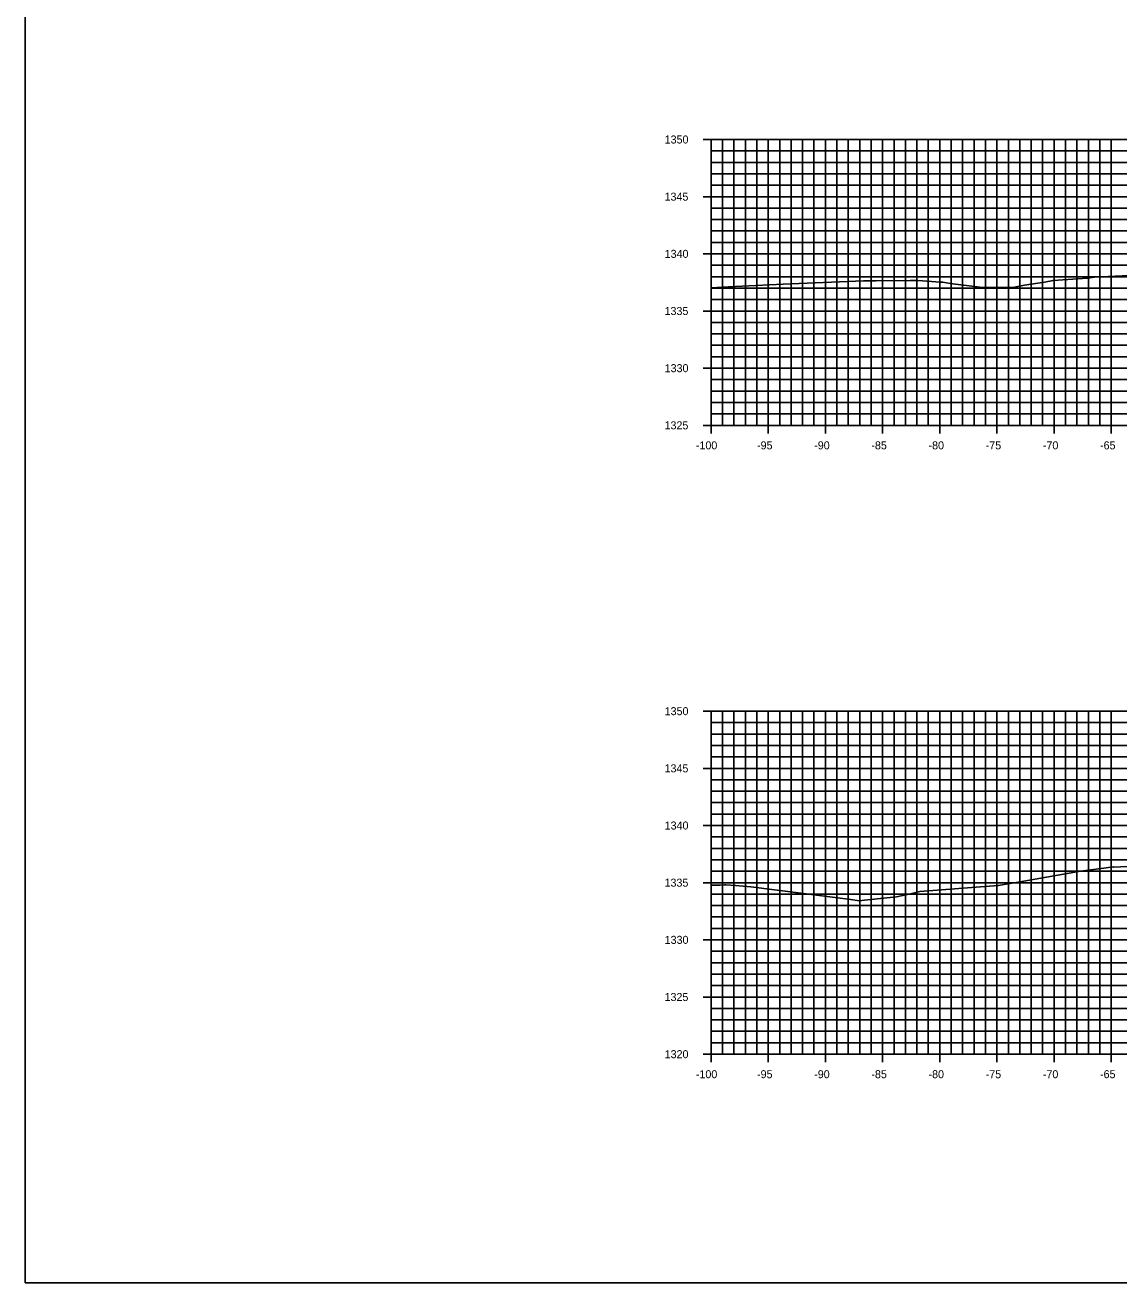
# Model space of a CAD drawing. Extents: x 674939 to 678919, y 750652 to 765176.
# Drawn here: x 678578.5 to 678674.2, y 752072.6 to 752182.6 of the extents above; entities that cross this region are included whole.
import ezdxf

# ---------------------------------------------------------------- set-up
doc = ezdxf.new("R2010")
doc.units = 0
for name, color, linetype in [('R_Axis', 7, 'Continuous'), ('R_Axis Annot', 7, 'Continuous'), ('R_Exist Surface', 7, 'Continuous'), ('R_Grid', 7, 'Continuous'), ('R_No Plot', 7, 'Continuous')]:
    doc.layers.add(name, color=color, linetype=linetype)

msp = doc.modelspace()

# ---------------------------------------------------------------- linework, layer by layer
at = {"layer": 'R_Axis'}
for p, q in [((678637.83, 752172.55), (678639.23, 752172.55)), ((678638.53, 752147.55), (678638.53, 752172.55)), ((678638.53, 752171.55), (678638.88, 752171.55)), ((678638.53, 752170.55), (678638.88, 752170.55)), ((678638.53, 752169.55), (678638.88, 752169.55)), ((678638.53, 752168.55), (678638.88, 752168.55)), ((678637.83, 752167.55), (678639.23, 752167.55)), ((678638.53, 752166.55), (678638.88, 752166.55)), ((678638.53, 752165.55), (678638.88, 752165.55)), ((678638.53, 752164.55), (678638.88, 752164.55)), ((678638.53, 752163.55), (678638.88, 752163.55)), ((678637.83, 752162.55), (678639.23, 752162.55)), ((678638.53, 752161.55), (678638.88, 752161.55)), ((678638.53, 752160.55), (678638.88, 752160.55)), ((678638.53, 752159.55), (678638.88, 752159.55)), ((678638.53, 752158.55), (678638.88, 752158.55)), ((678637.83, 752157.55), (678639.23, 752157.55)), ((678638.53, 752156.55), (678638.88, 752156.55)), ((678638.53, 752155.55), (678638.88, 752155.55)), ((678638.53, 752154.55), (678638.88, 752154.55)), ((678637.83, 752152.55), (678639.23, 752152.55)), ((678638.53, 752153.55), (678638.88, 752153.55)), ((678638.53, 752151.55), (678638.88, 752151.55)), ((678638.53, 752150.55), (678638.88, 752150.55)), ((678638.53, 752149.55), (678638.88, 752149.55)), ((678638.53, 752148.55), (678638.88, 752148.55)), ((678638.53, 752146.85), (678638.53, 752148.25)), ((678643.53, 752146.85), (678643.53, 752148.25)), ((678648.53, 752146.85), (678648.53, 752148.25)), ((678653.53, 752146.85), (678653.53, 752148.25)), ((678658.53, 752146.85), (678658.53, 752148.25)), ((678663.53, 752146.85), (678663.53, 752148.25)), ((678668.53, 752146.85), (678668.53, 752148.25)), ((678673.53, 752146.85), (678673.53, 752148.25)), ((678637.83, 752147.55), (678639.23, 752147.55)), ((678638.53, 752147.55), (678838.53, 752147.55)), ((678637.83, 752122.55), (678639.23, 752122.55)), ((678638.53, 752092.55), (678638.53, 752122.55)), ((678638.53, 752121.55), (678638.88, 752121.55)), ((678638.53, 752120.55), (678638.88, 752120.55)), ((678638.53, 752119.55), (678638.88, 752119.55)), ((678638.53, 752118.55), (678638.88, 752118.55)), ((678637.83, 752117.55), (678639.23, 752117.55)), ((678638.53, 752116.55), (678638.88, 752116.55)), ((678638.53, 752115.55), (678638.88, 752115.55)), ((678638.53, 752114.55), (678638.88, 752114.55)), ((678638.53, 752113.55), (678638.88, 752113.55)), ((678637.83, 752112.55), (678639.23, 752112.55)), ((678638.53, 752111.55), (678638.88, 752111.55)), ((678638.53, 752110.55), (678638.88, 752110.55)), ((678638.53, 752109.55), (678638.88, 752109.55)), ((678638.53, 752108.55), (678638.88, 752108.55)), ((678637.83, 752107.55), (678639.23, 752107.55)), ((678638.53, 752106.55), (678638.88, 752106.55)), ((678638.53, 752105.55), (678638.88, 752105.55)), ((678638.53, 752104.55), (678638.88, 752104.55)), ((678638.53, 752103.55), (678638.88, 752103.55)), ((678637.83, 752102.55), (678639.23, 752102.55)), ((678638.53, 752101.55), (678638.88, 752101.55)), ((678638.53, 752100.55), (678638.88, 752100.55)), ((678638.53, 752099.55), (678638.88, 752099.55)), ((678637.83, 752097.55), (678639.23, 752097.55)), ((678638.53, 752098.55), (678638.88, 752098.55)), ((678638.53, 752096.55), (678638.88, 752096.55)), ((678638.53, 752095.55), (678638.88, 752095.55)), ((678638.53, 752094.55), (678638.88, 752094.55)), ((678638.53, 752093.55), (678638.88, 752093.55)), ((678638.53, 752091.85), (678638.53, 752093.25)), ((678643.53, 752091.85), (678643.53, 752093.25)), ((678648.53, 752091.85), (678648.53, 752093.25)), ((678653.53, 752091.85), (678653.53, 752093.25)), ((678658.53, 752091.85), (678658.53, 752093.25)), ((678663.53, 752091.85), (678663.53, 752093.25)), ((678668.53, 752091.85), (678668.53, 752093.25)), ((678673.53, 752091.85), (678673.53, 752093.25)), ((678637.83, 752092.55), (678639.23, 752092.55)), ((678638.53, 752092.55), (678838.53, 752092.55))]:
    msp.add_line(p, q, dxfattribs=at)
at = {"layer": 'R_Exist Surface'}
for points in [[(678638.53, 752159.58), (678640.06, 752159.66), (678644.84, 752159.89), (678651.86, 752160.19), (678651.96, 752160.19), (678651.97, 752160.19), (678652.05, 752160.19), (678652.98, 752160.2), (678655.93, 752160.21), (678656.18, 752160.21), (678656.62, 752160.23), (678658.6, 752160.07), (678658.8, 752160.06), (678659.44, 752159.97), (678662.03, 752159.63), (678664.27, 752159.62), (678664.92, 752159.62), (678665.95, 752159.82), (678667.68, 752160.07), (678668.45, 752160.22), (678671.44, 752160.43), (678672.27, 752160.54), (678672.38, 752160.53), (678673.27, 752160.57), (678678.1, 752160.81)], [(678638.53, 752107.33), (678639.32, 752107.34), (678639.69, 752107.35), (678639.81, 752107.35), (678640.66, 752107.3), (678642.02, 752107.2), (678650.76, 752106.07), (678651.48, 752105.97), (678651.94, 752106.02), (678654.75, 752106.32), (678655.97, 752106.58), (678656.78, 752106.77), (678661.72, 752107.15), (678663.65, 752107.3), (678665.39, 752107.6), (678670.85, 752108.56), (678672.88, 752108.83), (678673.66, 752108.93), (678673.76, 752108.9), (678675.54, 752108.98)]]:
    msp.add_lwpolyline(points, dxfattribs=at)
at = {"layer": 'R_Grid'}
for p, q in [((678638.53, 752172.55), (678838.53, 752172.55)), ((678638.53, 752147.55), (678638.53, 752172.55)), ((678639.53, 752147.55), (678639.53, 752172.55)), ((678640.53, 752147.55), (678640.53, 752172.55)), ((678641.53, 752147.55), (678641.53, 752172.55)), ((678642.53, 752147.55), (678642.53, 752172.55)), ((678643.53, 752147.55), (678643.53, 752172.55)), ((678644.53, 752147.55), (678644.53, 752172.55)), ((678645.53, 752147.55), (678645.53, 752172.55)), ((678646.53, 752147.55), (678646.53, 752172.55)), ((678647.53, 752147.55), (678647.53, 752172.55)), ((678648.53, 752147.55), (678648.53, 752172.55)), ((678649.53, 752147.55), (678649.53, 752172.55)), ((678650.53, 752147.55), (678650.53, 752172.55)), ((678651.53, 752147.55), (678651.53, 752172.55)), ((678652.53, 752147.55), (678652.53, 752172.55)), ((678653.53, 752147.55), (678653.53, 752172.55)), ((678654.53, 752147.55), (678654.53, 752172.55)), ((678655.53, 752147.55), (678655.53, 752172.55)), ((678656.53, 752147.55), (678656.53, 752172.55)), ((678657.53, 752147.55), (678657.53, 752172.55)), ((678658.53, 752147.55), (678658.53, 752172.55)), ((678659.53, 752147.55), (678659.53, 752172.55)), ((678660.53, 752147.55), (678660.53, 752172.55)), ((678661.53, 752147.55), (678661.53, 752172.55)), ((678662.53, 752147.55), (678662.53, 752172.55)), ((678663.53, 752147.55), (678663.53, 752172.55)), ((678664.53, 752147.55), (678664.53, 752172.55)), ((678665.53, 752147.55), (678665.53, 752172.55)), ((678666.53, 752147.55), (678666.53, 752172.55)), ((678667.53, 752147.55), (678667.53, 752172.55)), ((678668.53, 752147.55), (678668.53, 752172.55)), ((678669.53, 752147.55), (678669.53, 752172.55)), ((678670.53, 752147.55), (678670.53, 752172.55)), ((678671.53, 752147.55), (678671.53, 752172.55)), ((678672.53, 752147.55), (678672.53, 752172.55)), ((678673.53, 752147.55), (678673.53, 752172.55)), ((678638.53, 752171.55), (678838.53, 752171.55)), ((678638.53, 752170.55), (678838.53, 752170.55)), ((678638.53, 752169.55), (678838.53, 752169.55)), ((678638.53, 752168.55), (678838.53, 752168.55)), ((678638.53, 752167.55), (678838.53, 752167.55)), ((678638.53, 752166.55), (678838.53, 752166.55)), ((678638.53, 752165.55), (678838.53, 752165.55)), ((678638.53, 752164.55), (678838.53, 752164.55)), ((678638.53, 752163.55), (678838.53, 752163.55)), ((678638.53, 752162.55), (678838.53, 752162.55)), ((678638.53, 752161.55), (678838.53, 752161.55)), ((678638.53, 752160.55), (678838.53, 752160.55)), ((678638.53, 752159.55), (678838.53, 752159.55)), ((678638.53, 752158.55), (678838.53, 752158.55)), ((678638.53, 752157.55), (678838.53, 752157.55)), ((678638.53, 752156.55), (678838.53, 752156.55)), ((678638.53, 752155.55), (678838.53, 752155.55)), ((678638.53, 752154.55), (678838.53, 752154.55)), ((678638.53, 752153.55), (678838.53, 752153.55)), ((678638.53, 752152.55), (678838.53, 752152.55)), ((678638.53, 752151.55), (678838.53, 752151.55)), ((678638.53, 752150.55), (678838.53, 752150.55)), ((678638.53, 752149.55), (678838.53, 752149.55)), ((678638.53, 752148.55), (678838.53, 752148.55)), ((678638.53, 752147.55), (678838.53, 752147.55)), ((678638.53, 752122.55), (678838.53, 752122.55)), ((678638.53, 752092.55), (678638.53, 752122.55)), ((678639.53, 752092.55), (678639.53, 752122.55)), ((678640.53, 752092.55), (678640.53, 752122.55)), ((678641.53, 752092.55), (678641.53, 752122.55)), ((678642.53, 752092.55), (678642.53, 752122.55)), ((678643.53, 752092.55), (678643.53, 752122.55)), ((678644.53, 752092.55), (678644.53, 752122.55)), ((678645.53, 752092.55), (678645.53, 752122.55)), ((678646.53, 752092.55), (678646.53, 752122.55)), ((678647.53, 752092.55), (678647.53, 752122.55)), ((678648.53, 752092.55), (678648.53, 752122.55)), ((678649.53, 752092.55), (678649.53, 752122.55)), ((678650.53, 752092.55), (678650.53, 752122.55)), ((678651.53, 752092.55), (678651.53, 752122.55)), ((678652.53, 752092.55), (678652.53, 752122.55)), ((678653.53, 752092.55), (678653.53, 752122.55)), ((678654.53, 752092.55), (678654.53, 752122.55)), ((678655.53, 752092.55), (678655.53, 752122.55)), ((678656.53, 752092.55), (678656.53, 752122.55)), ((678657.53, 752092.55), (678657.53, 752122.55)), ((678658.53, 752092.55), (678658.53, 752122.55)), ((678659.53, 752092.55), (678659.53, 752122.55)), ((678660.53, 752092.55), (678660.53, 752122.55)), ((678661.53, 752092.55), (678661.53, 752122.55)), ((678662.53, 752092.55), (678662.53, 752122.55)), ((678663.53, 752092.55), (678663.53, 752122.55)), ((678664.53, 752092.55), (678664.53, 752122.55)), ((678665.53, 752092.55), (678665.53, 752122.55)), ((678666.53, 752092.55), (678666.53, 752122.55)), ((678667.53, 752092.55), (678667.53, 752122.55)), ((678668.53, 752092.55), (678668.53, 752122.55)), ((678669.53, 752092.55), (678669.53, 752122.55)), ((678670.53, 752092.55), (678670.53, 752122.55)), ((678671.53, 752092.55), (678671.53, 752122.55)), ((678672.53, 752092.55), (678672.53, 752122.55)), ((678673.53, 752092.55), (678673.53, 752122.55)), ((678638.53, 752121.55), (678838.53, 752121.55)), ((678638.53, 752120.55), (678838.53, 752120.55)), ((678638.53, 752119.55), (678838.53, 752119.55)), ((678638.53, 752118.55), (678838.53, 752118.55)), ((678638.53, 752117.55), (678838.53, 752117.55)), ((678638.53, 752116.55), (678838.53, 752116.55)), ((678638.53, 752115.55), (678838.53, 752115.55)), ((678638.53, 752114.55), (678838.53, 752114.55)), ((678638.53, 752113.55), (678838.53, 752113.55)), ((678638.53, 752112.55), (678838.53, 752112.55)), ((678638.53, 752111.55), (678838.53, 752111.55)), ((678638.53, 752110.55), (678838.53, 752110.55)), ((678638.53, 752109.55), (678838.53, 752109.55)), ((678638.53, 752108.55), (678838.53, 752108.55)), ((678638.53, 752107.55), (678838.53, 752107.55)), ((678638.53, 752106.55), (678838.53, 752106.55)), ((678638.53, 752105.55), (678838.53, 752105.55)), ((678638.53, 752104.55), (678838.53, 752104.55)), ((678638.53, 752103.55), (678838.53, 752103.55)), ((678638.53, 752102.55), (678838.53, 752102.55)), ((678638.53, 752101.55), (678838.53, 752101.55)), ((678638.53, 752100.55), (678838.53, 752100.55)), ((678638.53, 752099.55), (678838.53, 752099.55)), ((678638.53, 752098.55), (678838.53, 752098.55)), ((678638.53, 752097.55), (678838.53, 752097.55)), ((678638.53, 752096.55), (678838.53, 752096.55)), ((678638.53, 752095.55), (678838.53, 752095.55)), ((678638.53, 752094.55), (678838.53, 752094.55)), ((678638.53, 752093.55), (678838.53, 752093.55)), ((678638.53, 752092.55), (678838.53, 752092.55))]:
    msp.add_line(p, q, dxfattribs=at)
at = {"layer": 'R_No Plot'}
msp.add_lwpolyline([(678578.53, 752072.55), (678918.53, 752072.55), (678918.53, 752292.55), (678578.53, 752292.55)], close=True, dxfattribs=at)

# ---------------------------------------------------------------- texts
at = {"layer": 'R_Axis Annot'}
for s, p in [('1350', (678634.47, 752172.2)), ('1345', (678634.46, 752167.2)), ('1340', (678634.47, 752162.2)), ('1335', (678634.46, 752157.2)), ('1330', (678634.47, 752152.2)), ('1325', (678634.46, 752147.2)), ('-100', (678637.2, 752145.45)), ('-95', (678642.55, 752145.45)), ('-90', (678647.55, 752145.45)), ('-85', (678652.55, 752145.45)), ('-80', (678657.55, 752145.45)), ('-75', (678662.55, 752145.45)), ('-70', (678667.55, 752145.45)), ('-65', (678672.55, 752145.45)), ('1350', (678634.47, 752122.2)), ('1345', (678634.46, 752117.2)), ('1340', (678634.47, 752112.2)), ('1335', (678634.46, 752107.2)), ('1330', (678634.47, 752102.2)), ('1325', (678634.46, 752097.2)), ('1320', (678634.47, 752092.2)), ('-100', (678637.2, 752090.45)), ('-95', (678642.55, 752090.45)), ('-90', (678647.55, 752090.45)), ('-85', (678652.55, 752090.45)), ('-80', (678657.55, 752090.45)), ('-75', (678662.55, 752090.45)), ('-70', (678667.55, 752090.45)), ('-65', (678672.55, 752090.45))]:
    msp.add_text(s, height=0.7, dxfattribs=at).set_placement(p)

doc.saveas('drawing.dxf')
